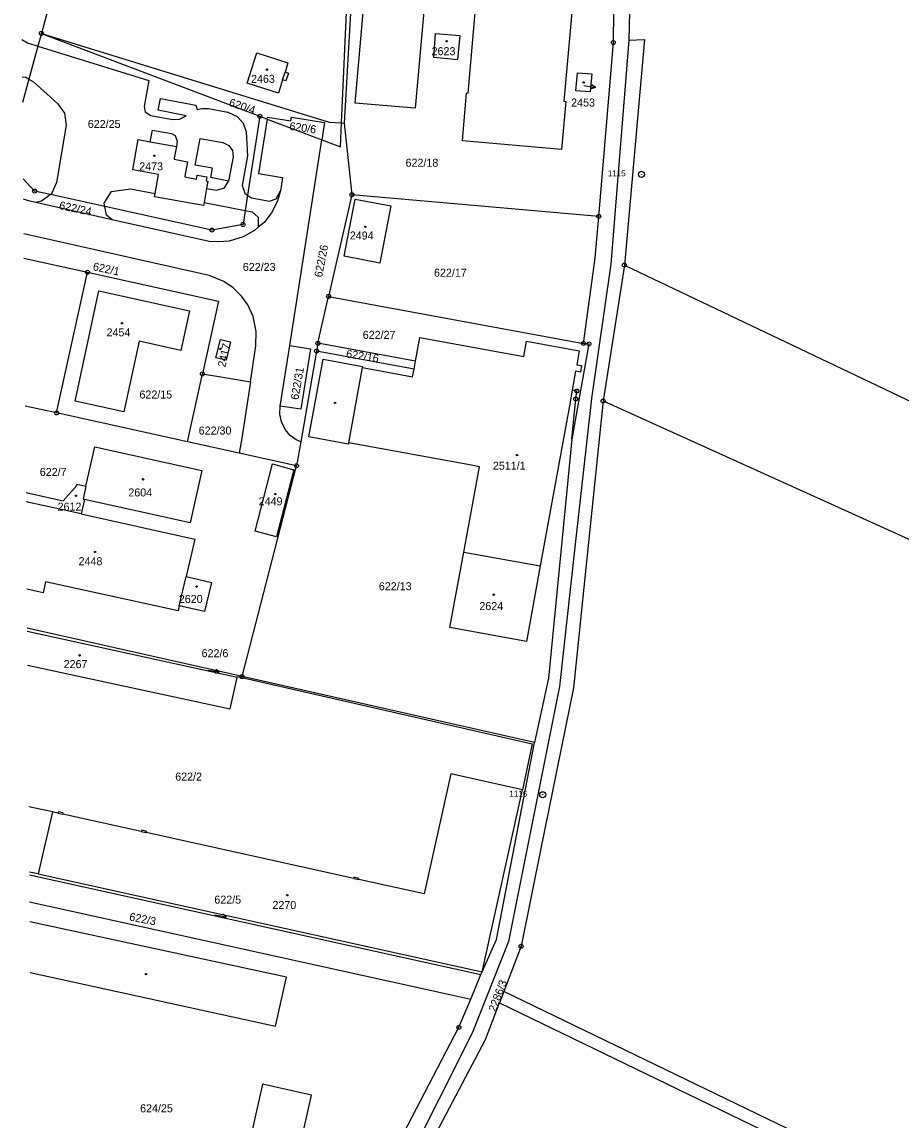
# Model space of a CAD drawing. Extents: x -555757 to -553364, y -1100723 to -1096439.
# Drawn here: x -554258.6 to -554039, y -1099734.7 to -1099460.3 of the extents above; entities that cross this region are included whole.
import ezdxf

# ---------------------------------------------------------------- set-up
doc = ezdxf.new("R2010")
doc.units = 0
for name, color, linetype in [('BUDOVY', 7, 'Continuous'), ('C$SLO$PARCELY', 7, 'Continuous'), ('HRANICE$PARCELY', 7, 'Continuous'), ('PLOTY', 7, 'Continuous'), ('SLOUPY', 7, 'Continuous'), ('SLUCKOV$$C$RA', 7, 'Continuous'), ('VSTUP', 7, 'Continuous')]:
    doc.layers.add(name, color=color, linetype=linetype)

# ---------------------------------------------------------------- blocks, each defined once
blk = doc.blocks.new('4$02')
at = {"layer": 'SLOUPY'}
blk.add_circle((0, 0), 0.175, dxfattribs=at)
blk = doc.blocks.new('1029')
at = {"layer": 'PLOTY'}
for p, q in [((0, 0), (2.964, -0.468)), ((2.964, -0.468), (2.052, 0.182)), ((2.964, -0.468), (1.897, -0.807))]:
    blk.add_line(p, q, dxfattribs=at)
blk = doc.blocks.new('1$01')
at = {"layer": 'SLOUPY'}
for radius in [0.75, 0.032]:
    blk.add_circle((0, 0), radius, dxfattribs=at)
blk = doc.blocks.new('1$05')
at = {"layer": 'SLOUPY'}
for radius in [0.5, 0.032]:
    blk.add_circle((0, 0), radius, dxfattribs=at)

msp = doc.modelspace()

# ---------------------------------------------------------------- linework, layer by layer
at = {"layer": 'HRANICE$PARCELY'}
for p, q in [((-554104.57, -1099352.15), (-554106.97, -1099464.9)), ((-554234.85, -1099393.15), (-554253.77, -1099463.19)), ((-554178.77, -1099485.56), (-554175.04, -1099404.1)), ((-554253.77, -1099463.19), (-554199.17, -1099483.9)), ((-554199.17, -1099483.9), (-554197.37, -1099484.59)), ((-554197.37, -1099484.59), (-554183.73, -1099489.76)), ((-554178.77, -1099485.56), (-554178.08, -1099485.6)), ((-554178.08, -1099485.6), (-554176.18, -1099503.49)), ((-554191.72, -1099541.19), (-554183.73, -1099489.76)), ((-554176.18, -1099503.49), (-554181.99, -1099528.89)), ((-554114.49, -1099508.89), (-554176.18, -1099503.49)), ((-554258.12, -1099519.36), (-554242.24, -1099522.84)), ((-554108.11, -1099521.07), (-554113.42, -1099555.01)), ((-554249.98, -1099558), (-554242.24, -1099522.84)), ((-554184.66, -1099540.59), (-554181.99, -1099528.89)), ((-554181.99, -1099528.89), (-554118.32, -1099540.64)), ((-554194.1, -1099556.3), (-554191.72, -1099541.19)), ((-554184.66, -1099540.59), (-554185.01, -1099542.55)), ((-554160.3, -1099545.09), (-554184.66, -1099540.59)), ((-554185.01, -1099542.55), (-554188.96, -1099565.26)), ((-554160.66, -1099547.05), (-554185.01, -1099542.55)), ((-554160.66, -1099547.05), (-554160.3, -1099545.09)), ((-554217.27, -1099565.2), (-554213.54, -1099548.24)), ((-554249.98, -1099558), (-554257.8, -1099556.31)), ((-554217.27, -1099565.2), (-554249.98, -1099558)), ((-554204.32, -1099568.05), (-554217.27, -1099565.2)), ((-554188.96, -1099565.26), (-554190, -1099571.21)), ((-554190, -1099571.21), (-554204.32, -1099568.05)), ((-554203.62, -1099623.88), (-554190, -1099571.21)), ((-554243.01, -1099579.64), (-554243.81, -1099583.25)), ((-554243.81, -1099583.25), (-554257.58, -1099580.22)), ((-554148.24, -1099592.78), (-554129.13, -1099596.17)), ((-554219.31, -1099606.17), (-554217.59, -1099598.85)), ((-554203.62, -1099623.88), (-554257.3, -1099611.8)), ((-554204.85, -1099624.12), (-554257.29, -1099612.6)), ((-554130.54, -1099640.32), (-554203.62, -1099623.88)), ((-554143.63, -1099697.64), (-554133.56, -1099652.17)), ((-554250.97, -1099657.65), (-554256.9, -1099656.39)), ((-554250.97, -1099657.65), (-554254.56, -1099673.18)), ((-554254.56, -1099673.18), (-554256.76, -1099672.69)), ((-554256.75, -1099673.37), (-554143.94, -1099698.33)), ((-554254.56, -1099673.18), (-554143.63, -1099697.64)), ((-554256.69, -1099680.16), (-554151.72, -1099703.29)), ((-554143.94, -1099698.33), (-554143.63, -1099697.64)), ((-554146.5, -1099704.44), (-554143.94, -1099698.33)), ((-554151.72, -1099703.29), (-554146.5, -1099704.44)), ((-554138.23, -1099702.58), (-554139.3, -1099705.39)), ((-554139.3, -1099705.39), (-553932.48, -1099805.38))]:
    msp.add_line(p, q, dxfattribs=at)
for points in [[(-554174.39, -1099421.45), (-554176.06, -1099449.28), (-554178.08, -1099485.6)], [(-554121.17, -1099457.03), (-554123.19, -1099480.15), (-554122.75, -1099480.19), (-554123.8, -1099492.16), (-554148.55, -1099490.01), (-554147.51, -1099478.05), (-554147.11, -1099478.08), (-554144.93, -1099453.12), (-554157.72, -1099452.02), (-554160.37, -1099481.89), (-554175.36, -1099480.58), (-554170.55, -1099425.72), (-554142.76, -1099428.21), (-554118.85, -1099430.29), (-554120.39, -1099448.12), (-554117.1, -1099448.41), (-554117.88, -1099457.32), (-554121.17, -1099457.03)], [(-554114.49, -1099508.89), (-554110.85, -1099465.47), (-554110.44, -1099427)], [(-554253.77, -1099463.19), (-554254.63, -1099466.35), (-554256.88, -1099474.58), (-554258.47, -1099480.42)], [(-554253.77, -1099463.19), (-554181.84, -1099485.37), (-554178.77, -1099485.56)], [(-554106.97, -1099464.9), (-554111.48, -1099520.86), (-554116.35, -1099554.37), (-554120.52, -1099591.54), (-554124.28, -1099626.32), (-554137.09, -1099690.01), (-554146.13, -1099712.91), (-554162.63, -1099745.78), (-554171.07, -1099770.62), (-554176.84, -1099805.32), (-554183.13, -1099837.77)], [(-554155.73, -1099469.2), (-554155.26, -1099463.2), (-554149.21, -1099463.74), (-554149.76, -1099469.79), (-554155.73, -1099469.2)], [(-554106.97, -1099464.9), (-554103.04, -1099464.7), (-554108.11, -1099521.07)], [(-554192.05, -1099473.11), (-554192.66, -1099475.04), (-554193.5, -1099474.77), (-554194.54, -1099478.08), (-554202.32, -1099475.58), (-554199.95, -1099468.06), (-554192.18, -1099470.56), (-554192.89, -1099472.84), (-554192.05, -1099473.11)], [(-554120.25, -1099477.5), (-554119.85, -1099473), (-554116.24, -1099473.32), (-554116.63, -1099477.82), (-554120.25, -1099477.5)], [(-554199.17, -1099483.9), (-554202.23, -1099503.61), (-554202.83, -1099507.44), (-554203.37, -1099510.93), (-554211.17, -1099512.34), (-554237.91, -1099506.45), (-554251.49, -1099503.45), (-554255.44, -1099502.58), (-554258.3, -1099499.55)], [(-554197.37, -1099484.59), (-554197.29, -1099484.09), (-554191.41, -1099485.06), (-554191.24, -1099484.08), (-554183.06, -1099485.43), (-554183.73, -1099489.76)], [(-554197.37, -1099484.59), (-554199.54, -1099498.17), (-554193.52, -1099499.16), (-554194.04, -1099502.52), (-554194.85, -1099505.24), (-554196.25, -1099508), (-554198.14, -1099510.42), (-554199.57, -1099511.61), (-554200.49, -1099512.4), (-554203.32, -1099513.99), (-554206.88, -1099515.08), (-554209.5, -1099515.29), (-554211.86, -1099515.15), (-554236.07, -1099509.73), (-554255.12, -1099505.46), (-554257, -1099505.04), (-554258.26, -1099504.58)], [(-554183.73, -1099489.76), (-554179.05, -1099491.54), (-554178.77, -1099485.56)], [(-554214.84, -1099498.58), (-554212.44, -1099499.01), (-554212.6, -1099500.03), (-554212.14, -1099500.12), (-554212.47, -1099501.91), (-554213.12, -1099505.45), (-554213.26, -1099506.21), (-554225.52, -1099504.02), (-554225.37, -1099503.2), (-554224.51, -1099498.42), (-554230.93, -1099497.26), (-554229.57, -1099489.73), (-554226.58, -1099490.27), (-554219.97, -1099491.45), (-554220.57, -1099494.39), (-554220.62, -1099494.63), (-554217.26, -1099495.24), (-554217.92, -1099498.83), (-554217.96, -1099499.05), (-554215.03, -1099499.62), (-554214.84, -1099498.58)], [(-554166.48, -1099506.24), (-554169.2, -1099520.59), (-554178.14, -1099518.86), (-554175.39, -1099504.56), (-554166.48, -1099506.24)], [(-554118.32, -1099540.64), (-554115.36, -1099519.31), (-554114.49, -1099508.89)], [(-554201.53, -1099550.21), (-554200.17, -1099541.27), (-554200.1, -1099537.64), (-554200.88, -1099533.93), (-554202.22, -1099531.01), (-554203.78, -1099528.8), (-554205.82, -1099526.76), (-554208.16, -1099525.17), (-554211.87, -1099523.68), (-554258.18, -1099513.3)], [(-554108.11, -1099521.07), (-553981.84, -1099581.21), (-553891.55, -1099624.2)], [(-554242.24, -1099522.84), (-554209.53, -1099530.04), (-554213.54, -1099548.24)], [(-554229.31, -1099540.1), (-554233.15, -1099557.71), (-554245.35, -1099555.04), (-554239.38, -1099527.5), (-554216.75, -1099532.46), (-554218.91, -1099542.37), (-554229.31, -1099540.1)], [(-554207.61, -1099544.85), (-554210.14, -1099544.24), (-554209.05, -1099539.66), (-554206.51, -1099540.26), (-554207.61, -1099544.85)], [(-554191.72, -1099541.19), (-554186.55, -1099542), (-554188.92, -1099557.08), (-554194.1, -1099556.3)], [(-554160.3, -1099545.09), (-554159.19, -1099539.16), (-554133.22, -1099543.9), (-554132.53, -1099540.1), (-554119.36, -1099542.5), (-554119.99, -1099545.95), (-554118.78, -1099546.16), (-554119.09, -1099547.82), (-554120.28, -1099547.6), (-554121.14, -1099552.31)], [(-554118.32, -1099540.64), (-554116.95, -1099540.75), (-554121.21, -1099564.53)], [(-554148.24, -1099592.78), (-554144.32, -1099571.44), (-554146.8, -1099570.99), (-554176.91, -1099565.5), (-554177.01, -1099565.82), (-554186.91, -1099563.95), (-554183.36, -1099544.59), (-554173.49, -1099546.42), (-554173.54, -1099546.69), (-554161.02, -1099548.97), (-554160.66, -1099547.05)], [(-554213.54, -1099548.24), (-554207.46, -1099549.24), (-554201.53, -1099550.21)], [(-554201.53, -1099550.21), (-554203.71, -1099564.32), (-554204.32, -1099568.05)], [(-554121.14, -1099552.31), (-554121.85, -1099556.21), (-554129.13, -1099596.17)], [(-554121.21, -1099564.53), (-554120.24, -1099554.51), (-554119.97, -1099552.53), (-554121.14, -1099552.31)], [(-554113.42, -1099555.01), (-554117.44, -1099593.52), (-554120.79, -1099626.67), (-554128.86, -1099666.37), (-554133.91, -1099691.24), (-554138.23, -1099702.58)], [(-554113.42, -1099555.01), (-553992.5, -1099609.65), (-553901.36, -1099650.82)], [(-554188.96, -1099565.26), (-554190.11, -1099564.73), (-554191.63, -1099563.61), (-554192.87, -1099562.13), (-554193.8, -1099560.26), (-554194.18, -1099558.33), (-554194.1, -1099556.3)], [(-554242.62, -1099576.31), (-554240.44, -1099566.43), (-554213.65, -1099572.4), (-554216.6, -1099585.49), (-554243.01, -1099579.64)], [(-554121.21, -1099564.53), (-554127.02, -1099624.23), (-554130.54, -1099640.32)], [(-554190.69, -1099572.18), (-554195.05, -1099588.93), (-554200.37, -1099587.5), (-554196.02, -1099570.74), (-554190.69, -1099572.18)], [(-554257.6, -1099577.92), (-554248.33, -1099580), (-554244.94, -1099576.11), (-554244.88, -1099575.83), (-554242.62, -1099576.31)], [(-554242.62, -1099576.31), (-554243.34, -1099579.57), (-554243.01, -1099579.64)], [(-554243.81, -1099583.25), (-554215.4, -1099589.51), (-554217.59, -1099598.85)], [(-554129.13, -1099596.17), (-554132.59, -1099615.07), (-554151.71, -1099611.59), (-554148.24, -1099592.78)], [(-554217.59, -1099598.85), (-554211.28, -1099600.34), (-554213.03, -1099607.64), (-554219.31, -1099606.17)], [(-554219.31, -1099606.17), (-554219.62, -1099607.48), (-554252.71, -1099600.2), (-554253.32, -1099602.97), (-554257.39, -1099602.04)], [(-554257.22, -1099621.03), (-554206.57, -1099631.95), (-554204.85, -1099624.12)], [(-554204.85, -1099624.12), (-554204.8, -1099623.86), (-554131.11, -1099640.63), (-554133.56, -1099652.17)], [(-554143.63, -1099697.64), (-554140.07, -1099689.51), (-554130.54, -1099640.32)], [(-554133.56, -1099652.17), (-554151.48, -1099648.15), (-554158.15, -1099678.14), (-554174.48, -1099674.54), (-554174.41, -1099674.29), (-554175.67, -1099674.01), (-554175.7, -1099674.27), (-554227.54, -1099662.83), (-554227.4, -1099662.56), (-554228.7, -1099662.27), (-554228.84, -1099662.54), (-554248.36, -1099658.23), (-554248.3, -1099657.94), (-554249.5, -1099657.65), (-554249.63, -1099657.95), (-554250.97, -1099657.65)], [(-554256.53, -1099697.83), (-554195.23, -1099711.19), (-554192.49, -1099698.96), (-554256.64, -1099685.16)], [(-553976.03, -1099779.92), (-553976.49, -1099780.77), (-554138.23, -1099702.58)], [(-554186.08, -1099838.2), (-554180.32, -1099804.89), (-554174.57, -1099769.91), (-554166.46, -1099744.1), (-554149.45, -1099711.48), (-554146.5, -1099704.44)], [(-554173.48, -1099806.5), (-554167.44, -1099772.36), (-554160.05, -1099747.22), (-554142.77, -1099714.51), (-554139.3, -1099705.39)], [(-554190.25, -1099746.27), (-554186.25, -1099728.48), (-554198.5, -1099725.72), (-554202.5, -1099743.52), (-554190.25, -1099746.27)]]:
    msp.add_lwpolyline(points, dxfattribs=at)
at = {"layer": 'SLUCKOV$$C$RA'}
for p, q in [((-554258.61, -1099464.72), (-554257.25, -1099465.54)), ((-554257.25, -1099465.54), (-554254.63, -1099466.35)), ((-554254.63, -1099466.35), (-554226.95, -1099474.97)), ((-554193.5, -1099474.77), (-554192.89, -1099472.84)), ((-554258.53, -1099474.01), (-554257.66, -1099474.1)), ((-554257.66, -1099474.1), (-554256.88, -1099474.58)), ((-554256.88, -1099474.58), (-554255.7, -1099475.3)), ((-554255.7, -1099475.3), (-554249.76, -1099480.68)), ((-554226.95, -1099474.97), (-554228.07, -1099481.41)), ((-554249.76, -1099480.68), (-554247.97, -1099483.15)), ((-554228.07, -1099481.41), (-554227.79, -1099482.78)), ((-554224.61, -1099482.37), (-554224.02, -1099479.41)), ((-554224.02, -1099479.41), (-554215.17, -1099481.1)), ((-554215.17, -1099481.1), (-554214.86, -1099482.23)), ((-554247.97, -1099483.15), (-554247.6, -1099486.09)), ((-554227.79, -1099482.78), (-554226.44, -1099483.68)), ((-554226.44, -1099483.68), (-554221.03, -1099484.71)), ((-554217.59, -1099483.74), (-554224.61, -1099482.37)), ((-554219.29, -1099484.58), (-554217.59, -1099483.74)), ((-554214.86, -1099482.23), (-554213.68, -1099481.97)), ((-554213.68, -1099481.97), (-554212.04, -1099481.98)), ((-554212.04, -1099481.98), (-554207.15, -1099482.87)), ((-554207.15, -1099482.87), (-554204.84, -1099483.95)), ((-554204.84, -1099483.95), (-554203.35, -1099485.63)), ((-554247.6, -1099486.09), (-554249.98, -1099500.4)), ((-554221.03, -1099484.71), (-554219.29, -1099484.58)), ((-554203.35, -1099485.63), (-554202.63, -1099487.81)), ((-554226.58, -1099490.27), (-554226.02, -1099487.33)), ((-554226.02, -1099487.33), (-554221.29, -1099488.2)), ((-554221.29, -1099488.2), (-554220.37, -1099488.73)), ((-554220.37, -1099488.73), (-554219.86, -1099490.14)), ((-554215.34, -1099496.09), (-554214.05, -1099489.47)), ((-554214.05, -1099489.47), (-554208.45, -1099490.47)), ((-554202.63, -1099487.81), (-554202.24, -1099493.76)), ((-554219.86, -1099490.14), (-554219.97, -1099491.45)), ((-554208.45, -1099490.47), (-554206.89, -1099491.17)), ((-554206.89, -1099491.17), (-554206.02, -1099492.46)), ((-554205.83, -1099494.04), (-554207.02, -1099500.1)), ((-554206.02, -1099492.46), (-554205.83, -1099494.04)), ((-554202.4, -1099494.73), (-554203.63, -1099501.21)), ((-554202.24, -1099493.76), (-554202.4, -1099494.73)), ((-554211.01, -1099496.84), (-554215.34, -1099496.09)), ((-554211.46, -1099499.2), (-554211.01, -1099496.84)), ((-554249.98, -1099500.4), (-554251.25, -1099503.27)), ((-554207.02, -1099500.1), (-554211.46, -1099499.2)), ((-554208, -1099501.78), (-554207.02, -1099500.1)), ((-554251.25, -1099503.27), (-554251.49, -1099503.45)), ((-554238.08, -1099505.6), (-554236.25, -1099502.71)), ((-554236.25, -1099502.71), (-554231.51, -1099502.03)), ((-554231.51, -1099502.03), (-554225.37, -1099503.2)), ((-554212.47, -1099501.91), (-554210.01, -1099502.38)), ((-554210.01, -1099502.38), (-554208, -1099501.78)), ((-554203.63, -1099501.21), (-554202.97, -1099503.12)), ((-554202.97, -1099503.12), (-554202.23, -1099503.61)), ((-554195.09, -1099504.51), (-554194.04, -1099502.52)), ((-554253.7, -1099505.14), (-554255.12, -1099505.46)), ((-554251.49, -1099503.45), (-554253.7, -1099505.14)), ((-554237.91, -1099506.45), (-554238.08, -1099505.6)), ((-554213.12, -1099505.45), (-554202.83, -1099507.44)), ((-554202.23, -1099503.61), (-554201.27, -1099504.24)), ((-554201.27, -1099504.24), (-554196.79, -1099505.08)), ((-554196.79, -1099505.08), (-554195.09, -1099504.51)), ((-554237.46, -1099508.61), (-554237.91, -1099506.45)), ((-554236.07, -1099509.73), (-554237.46, -1099508.61)), ((-554202.83, -1099507.44), (-554201.13, -1099507.77)), ((-554201.13, -1099507.77), (-554199.57, -1099509.13)), ((-554199.57, -1099509.13), (-554199.57, -1099511.61)), ((-554176.91, -1099565.5), (-554173.54, -1099546.69)), ((-554249.63, -1099657.95), (-554248.36, -1099658.23)), ((-554228.84, -1099662.54), (-554227.54, -1099662.83)), ((-554175.7, -1099674.27), (-554174.48, -1099674.54))]:
    msp.add_line(p, q, dxfattribs=at)

# ---------------------------------------------------------------- block references
at = {"layer": 'BUDOVY'}
for p in [(-554152.47, -1099465.13), (-554197.4, -1099472.24), (-554118.27, -1099475.43), (-554225.52, -1099493.76), (-554172.81, -1099511.5), (-554233.58, -1099535.59), (-554209.05, -1099542), (-554180.37, -1099555.5), (-554134.92, -1099568.53), (-554228.36, -1099574.59), (-554245.15, -1099578.69), (-554195.27, -1099578.28), (-554240.33, -1099592.72), (-554214.97, -1099601.39), (-554140.72, -1099603.41), (-554244.23, -1099618.56), (-554192.33, -1099678.49), (-554227.64, -1099698.19)]:
    msp.add_blockref('4$02', p, dxfattribs=at)
at = {"layer": 'PLOTY'}
for p in [(-554118.27, -1099476.2), (-554212.2, -1099622.25), (-554210.5, -1099683.39)]:
    msp.add_blockref('1029', p, dxfattribs=at)
at = {"layer": 'VSTUP'}
for name, p in [('1$05', (-554253.77, -1099463.19)), ('1$05', (-554110.85, -1099465.47)), ('1$05', (-554199.17, -1099483.9)), ('1$01', (-554103.83, -1099498.4)), ('1$05', (-554255.44, -1099502.58)), ('1$05', (-554176.18, -1099503.49)), ('1$05', (-554114.49, -1099508.89)), ('1$05', (-554203.37, -1099510.93)), ('1$05', (-554211.17, -1099512.34)), ('1$05', (-554242.24, -1099522.84)), ('1$05', (-554108.11, -1099521.07)), ('1$05', (-554181.99, -1099528.89)), ('1$05', (-554184.66, -1099540.59)), ('1$05', (-554118.32, -1099540.64)), ('1$05', (-554116.95, -1099540.75)), ('1$05', (-554185.01, -1099542.55)), ('1$05', (-554213.54, -1099548.24)), ('1$05', (-554119.97, -1099552.53)), ('1$05', (-554120.24, -1099554.51)), ('1$05', (-554113.42, -1099555.01)), ('1$05', (-554249.98, -1099558)), ('1$05', (-554190, -1099571.21)), ('1$05', (-554203.62, -1099623.88)), ('1$01', (-554128.51, -1099653.38)), ('1$05', (-554133.91, -1099691.24)), ('1$05', (-554149.45, -1099711.48))]:
    msp.add_blockref(name, p, dxfattribs=at)

# ---------------------------------------------------------------- texts
at = {"layer": 'C$SLO$PARCELY'}
for s, p in [('2623', (-554156.27, -1099468.63)), ('2463', (-554201.38, -1099475.54)), ('2453', (-554121.4, -1099481.45)), ('622/25', (-554242.16, -1099486.81)), ('622/18', (-554162.77, -1099496.5)), ('2473', (-554229.31, -1099497.41)), ('2494', (-554176.7, -1099514.67)), ('622/23', (-554203.43, -1099522.53)), ('622/17', (-554155.67, -1099523.97)), ('2454', (-554237.48, -1099538.87)), ('622/27', (-554173.47, -1099539.5)), ('622/15', (-554229.26, -1099554.4)), ('622/30', (-554214.46, -1099563.4)), ('622/7', (-554254.16, -1099573.75)), ('2511/1', (-554140.96, -1099572.18)), ('2604', (-554232.03, -1099578.87)), ('2449', (-554199.47, -1099581.08)), ('2612', (-554249.71, -1099582.42)), ('2448', (-554244.47, -1099596.04)), ('622/13', (-554169.44, -1099602.3)), ('2620', (-554219.42, -1099605.48)), ('2624', (-554144.33, -1099607.26)), ('622/6', (-554213.73, -1099619.03)), ('2267', (-554248.2, -1099621.75)), ('622/2', (-554220.32, -1099649.85)), ('622/5', (-554210.55, -1099680.59)), ('2270', (-554196.03, -1099681.93)), ('624/25', (-554229.1, -1099732.72))]:
    msp.add_text(s, height=2, dxfattribs=at).set_placement(p)
for s, rotation, p in [('620/4', 341, (-554207.06, -1099481.22)), ('620/6', 352, (-554191.89, -1099487.28)), ('622/24', 348, (-554249.45, -1099507.03)), ('622/26', 79, (-554183.65, -1099524.24)), ('622/1', 348, (-554241.02, -1099522.32)), ('2417', 77, (-554207.82, -1099546.72)), ('622/16', 351, (-554177.73, -1099544.12)), ('622/31', 80, (-554189.56, -1099554.84)), ('622/3', 349, (-554231.91, -1099684.76)), ('2286/3', 69, (-554140.29, -1099707.78))]:
    msp.add_text(s, height=2, rotation=rotation, dxfattribs=at).set_placement(p)
at = {"layer": 'VSTUP'}
for s, p in [('1115', (-554112.24, -1099498.9)), ('1116', (-554136.84, -1099653.88))]:
    msp.add_text(s, height=1.5, dxfattribs=at).set_placement(p)

doc.saveas('drawing.dxf')
